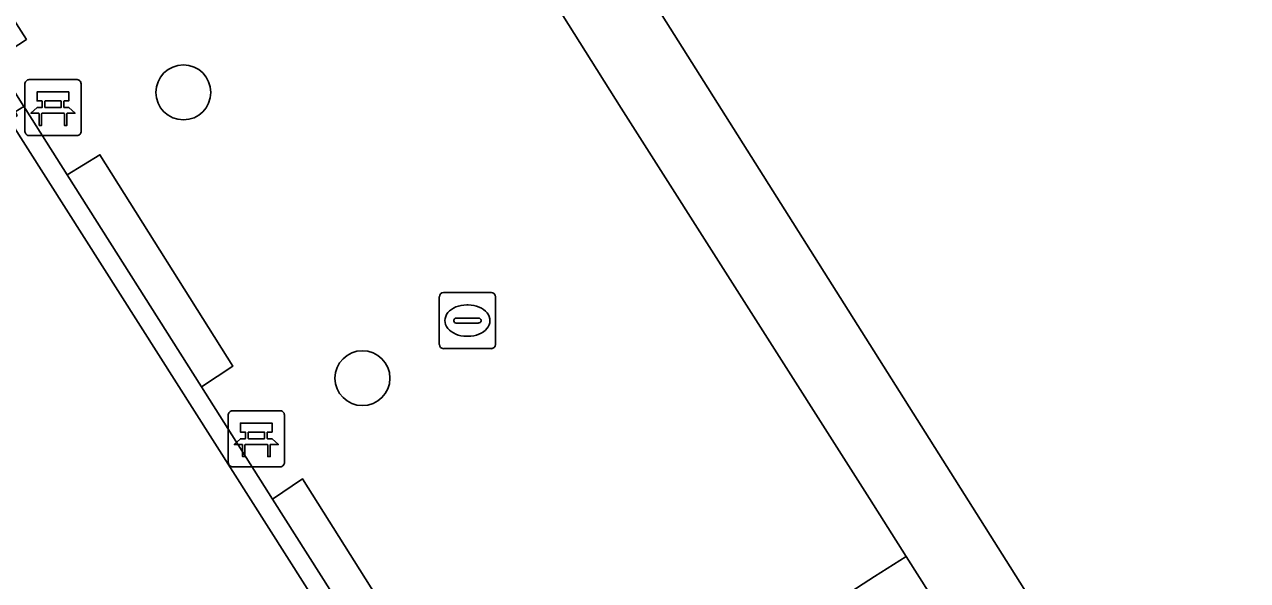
# Model space of a CAD drawing. Extents: x 158835 to 160077, y 386387 to 387778.
# Drawn here: x 159816.54 to 159838.32, y 387463.84 to 387473.75 of the extents above; entities that cross this region are included whole.
import ezdxf

# ---------------------------------------------------------------- set-up
doc = ezdxf.new("R2010")
doc.units = 0
for name, color, linetype in [('IMGEO_Bank', 7, 'Continuous'), ('IMGEO_Boom', 7, 'Continuous'), ('IMGEO_Groenvoorziening', 7, 'Continuous'), ('IMGEO_Hek', 7, 'Continuous'), ('IMGEO_Kolk', 7, 'Continuous'), ('IMGEO_Muur', 7, 'Continuous'), ('IMGEO_Pand', 7, 'Continuous'), ('IMGEO_Rijbaan_lokaal_open', 7, 'Continuous'), ('IMGEO_Voetpad_open', 7, 'Continuous')]:
    doc.layers.add(name, color=color, linetype=linetype)

msp = doc.modelspace()

# ---------------------------------------------------------------- linework, layer by layer
at = {"layer": 'IMGEO_Bank'}
for p, q in [((159816.551, 387471.839), (159816.551, 387472.68)), ((159816.551, 387472.68), (159816.551, 387471.839)), ((159816.626, 387472.764), (159817.467, 387472.764)), ((159817.467, 387472.764), (159816.626, 387472.764)), ((159817.551, 387472.689), (159817.551, 387471.848)), ((159817.551, 387471.848), (159817.551, 387472.689)), ((159817.192, 387472.382), (159816.91, 387472.382)), ((159817.248, 387472.162), (159816.855, 387472.162)), ((159816.86, 387472.27), (159816.86, 387472.376)), ((159816.904, 387472.376), (159816.904, 387472.27)), ((159816.91, 387472.264), (159817.192, 387472.264)), ((159817.198, 387472.27), (159817.198, 387472.376)), ((159817.242, 387472.376), (159817.242, 387472.27)), ((159817.476, 387471.764), (159816.635, 387471.764)), ((159816.635, 387471.764), (159817.476, 387471.764)), ((159820.172, 387465.938), (159820.172, 387466.779)), ((159820.172, 387466.779), (159820.172, 387465.938)), ((159820.247, 387466.863), (159821.088, 387466.863)), ((159821.088, 387466.863), (159820.247, 387466.863)), ((159821.172, 387466.788), (159821.172, 387465.947)), ((159821.172, 387465.947), (159821.172, 387466.788)), ((159820.481, 387466.369), (159820.481, 387466.475)), ((159820.525, 387466.475), (159820.525, 387466.369)), ((159820.813, 387466.481), (159820.531, 387466.481)), ((159820.531, 387466.363), (159820.813, 387466.363)), ((159820.819, 387466.369), (159820.819, 387466.475)), ((159820.863, 387466.475), (159820.863, 387466.369)), ((159820.869, 387466.261), (159820.476, 387466.261)), ((159821.097, 387465.863), (159820.256, 387465.863)), ((159820.256, 387465.863), (159821.097, 387465.863))]:
    msp.add_line(p, q, dxfattribs=at)
for points in [[(159816.854, 387472.382), (159816.768, 387472.382), (159816.768, 387472.543), (159817.331, 387472.543), (159817.331, 387472.382), (159817.248, 387472.382)], [(159816.798, 387472.162), (159816.656, 387472.162), (159816.768, 387472.264), (159816.854, 387472.264)], [(159817.248, 387472.264), (159817.331, 387472.264), (159817.443, 387472.162), (159817.304, 387472.162)], [(159816.848, 387472.155), (159816.848, 387471.948), (159816.805, 387471.948), (159816.805, 387472.155)], [(159817.298, 387472.155), (159817.298, 387471.948), (159817.254, 387471.948), (159817.254, 387472.155)], [(159820.475, 387466.481), (159820.389, 387466.481), (159820.389, 387466.642), (159820.952, 387466.642), (159820.952, 387466.481), (159820.869, 387466.481)], [(159820.419, 387466.261), (159820.277, 387466.261), (159820.389, 387466.363), (159820.475, 387466.363)], [(159820.869, 387466.363), (159820.952, 387466.363), (159821.064, 387466.261), (159820.925, 387466.261)], [(159820.469, 387466.254), (159820.469, 387466.047), (159820.426, 387466.047), (159820.426, 387466.254)], [(159820.919, 387466.254), (159820.919, 387466.047), (159820.875, 387466.047), (159820.875, 387466.254)]]:
    msp.add_lwpolyline(points, dxfattribs=at)
for centre, radius, start, end in [((159816.629, 387472.686), 0.0779, 92.4484, 184.2845), ((159816.629, 387472.686), 0.0779, 92.4484, 184.2845), ((159817.473, 387472.686), 0.0779, 2.4484, 94.2845), ((159817.473, 387472.686), 0.0779, 2.4484, 94.2845), ((159816.853, 387472.375), 0.00671, 2.8957, 87.1043), ((159816.91, 387472.375), 0.00671, 92.8957, 177.1043), ((159817.192, 387472.375), 0.00671, 2.8957, 87.1043), ((159817.249, 387472.375), 0.00671, 92.8957, 177.1043), ((159816.798, 387472.155), 0.00671, 2.8957, 87.1043), ((159816.855, 387472.155), 0.00671, 92.8957, 177.1043), ((159816.853, 387472.271), 0.00671, 272.8957, 357.1043), ((159816.91, 387472.271), 0.00671, 182.8957, 267.1043), ((159817.192, 387472.271), 0.00671, 272.8957, 357.1043), ((159817.249, 387472.271), 0.00671, 182.8957, 267.1043), ((159817.247, 387472.155), 0.00671, 2.8957, 87.1043), ((159817.304, 387472.155), 0.00671, 92.8957, 177.1043), ((159816.629, 387471.842), 0.0779, 182.4484, 274.2845), ((159816.629, 387471.842), 0.0779, 182.4484, 274.2845), ((159817.473, 387471.842), 0.0779, 272.4484, 4.2845), ((159817.473, 387471.842), 0.0779, 272.4484, 4.2845), ((159820.25, 387466.785), 0.0779, 92.4484, 184.2845), ((159820.25, 387466.785), 0.0779, 92.4484, 184.2845), ((159821.094, 387466.785), 0.0779, 2.4484, 94.2845), ((159821.094, 387466.785), 0.0779, 2.4484, 94.2845), ((159820.474, 387466.474), 0.00671, 2.8957, 87.1043), ((159820.474, 387466.37), 0.00671, 272.8957, 357.1043), ((159820.531, 387466.474), 0.00671, 92.8957, 177.1043), ((159820.531, 387466.37), 0.00671, 182.8957, 267.1043), ((159820.813, 387466.474), 0.00671, 2.8957, 87.1043), ((159820.813, 387466.37), 0.00671, 272.8957, 357.1043), ((159820.87, 387466.474), 0.00671, 92.8957, 177.1043), ((159820.87, 387466.37), 0.00671, 182.8957, 267.1043), ((159820.419, 387466.254), 0.00671, 2.8957, 87.1043), ((159820.476, 387466.254), 0.00671, 92.8957, 177.1043), ((159820.868, 387466.254), 0.00671, 2.8957, 87.1043), ((159820.925, 387466.254), 0.00671, 92.8957, 177.1043), ((159820.25, 387465.941), 0.0779, 182.4484, 274.2845), ((159820.25, 387465.941), 0.0779, 182.4484, 274.2845), ((159821.094, 387465.941), 0.0779, 272.4484, 4.2845), ((159821.094, 387465.941), 0.0779, 272.4484, 4.2845)]:
    msp.add_arc(centre, radius, start, end, dxfattribs=at)
at = {"layer": 'IMGEO_Boom'}
for centre in [(159819.372, 387472.535), (159822.561, 387467.443)]:
    msp.add_circle(centre, 0.489, dxfattribs=at)
at = {"layer": 'IMGEO_Groenvoorziening'}
for points in [[(159813.337, 387478.552), (159812.782, 387478.203), (159816.008, 387473.112), (159816.577, 387473.48)], [(159817.886, 387471.424), (159817.303, 387471.068), (159819.694, 387467.291), (159820.252, 387467.656)], [(159821.496, 387465.647), (159820.962, 387465.288), (159823.476, 387461.318), (159824.01, 387461.651)]]:
    msp.add_lwpolyline(points, close=True, dxfattribs=at)
at = {"layer": 'IMGEO_Hek'}
msp.add_lwpolyline([(159825.123, 387459.679), (159826.644, 387460.66), (159830.633, 387463.234), (159831.678, 387463.908), (159832.247, 387464.266)], dxfattribs=at)
at = {"layer": 'IMGEO_Kolk'}
for p, q in [((159823.93, 387468.043), (159823.93, 387468.895)), ((159824.005, 387468.969), (159824.857, 387468.969)), ((159824.931, 387468.895), (159824.931, 387468.043)), ((159824.418, 387468.749), (159824.443, 387468.749)), ((159824.189, 387468.463), (159824.189, 387468.475)), ((159824.232, 387468.512), (159824.63, 387468.512)), ((159824.673, 387468.475), (159824.673, 387468.463)), ((159824.627, 387468.426), (159824.229, 387468.426)), ((159824.441, 387468.189), (159824.416, 387468.189)), ((159824.857, 387467.969), (159824.005, 387467.969))]:
    msp.add_line(p, q, dxfattribs=at)
for points in [[(159823.93, 387468.043), (159823.93, 387468.895)], [(159824.005, 387468.969), (159824.857, 387468.969)], [(159824.931, 387468.895), (159824.931, 387468.043)], [(159824.857, 387467.969), (159824.005, 387467.969)]]:
    msp.add_lwpolyline(points, dxfattribs=at)
for centre, radius, start, end in [((159824.007, 387468.893), 0.0765, 91.552, 178.448), ((159824.007, 387468.893), 0.0765, 91.552, 178.448), ((159824.855, 387468.893), 0.0765, 1.552, 88.448), ((159824.855, 387468.893), 0.0765, 1.552, 88.448), ((159824.229, 387468.472), 0.0403, 85.8775, 175.7526), ((159824.226, 387468.462), 0.0366, 178.938, 274.7102), ((159824.63, 387468.469), 0.043, 264.8664, 352.4533), ((159824.634, 387468.474), 0.0386, 1.7309, 96.639), ((159824.007, 387468.045), 0.0765, 181.552, 268.448), ((159824.007, 387468.045), 0.0765, 181.552, 268.448), ((159824.855, 387468.045), 0.0765, 271.552, 358.448), ((159824.855, 387468.045), 0.0765, 271.552, 358.448)]:
    msp.add_arc(centre, radius, start, end, dxfattribs=at)
for centre, major_axis, ratio, start_param, end_param in [((159824.417, 387468.469), (-0.387, 0.002), 0.722429, 4.712389, 7.853982), ((159824.442, 387468.469), (-0.39, 0.002), 0.717154, 1.570796, 4.712389)]:
    msp.add_ellipse(centre, major_axis=major_axis, ratio=ratio, start_param=start_param, end_param=end_param, dxfattribs=at)
at = {"layer": 'IMGEO_Muur'}
for points in [[(159819.694, 387467.291), (159817.303, 387471.068), (159816.566, 387472.232), (159816.533, 387472.284), (159816.376, 387472.188), (159816.414, 387472.126), (159816.28, 387472.034), (159829.798, 387450.745)], [(159830.146, 387450.783), (159824.693, 387459.397), (159823.476, 387461.318), (159820.962, 387465.288), (159819.694, 387467.291)]]:
    msp.add_lwpolyline(points, dxfattribs=at)
at = {"layer": 'IMGEO_Pand'}
msp.add_lwpolyline([(159821.671, 387483.785), (159836.381, 387460.458), (159844.844, 387465.737), (159847.68, 387461.238), (159848.027, 387460.699), (159848.592, 387459.821), (159851.713, 387461.827), (159874.289, 387456.748), (159878.81, 387455.731), (159880.815, 387452.486), (159883.43, 387448.253)], dxfattribs=at)
at = {"layer": 'IMGEO_Rijbaan_lokaal_open'}
msp.add_lwpolyline([(159829.798, 387450.745), (159816.28, 387472.034), (159812.482, 387478.015), (159812.212, 387477.846), (159808.4, 387475.417), (159812.356, 387469.206), (159812.241, 387469.134), (159827.968, 387444.061), (159827.929, 387442.444), (159827.891, 387440.838), (159828.446, 387439.957)], dxfattribs=at)
at = {"layer": 'IMGEO_Voetpad_open'}
for points in [[(159820.618, 387482.68), (159827.171, 387472.255), (159831.594, 387465.297), (159832.247, 387464.266), (159835.15, 387459.681), (159836.381, 387460.458), (159821.671, 387483.785)], [(159831.594, 387465.297), (159827.171, 387472.255), (159820.618, 387482.68), (159820.463, 387483.023), (159813.337, 387478.552), (159816.577, 387473.48), (159816.008, 387473.112), (159816.533, 387472.284), (159816.566, 387472.232), (159817.303, 387471.068), (159817.886, 387471.424), (159820.252, 387467.656), (159819.694, 387467.291), (159820.962, 387465.288), (159821.496, 387465.647), (159824.01, 387461.651), (159823.476, 387461.318), (159824.693, 387459.397), (159825.123, 387459.679), (159830.498, 387451.176)], [(159833.342, 387450.287), (159837.671, 387453.018), (159837.979, 387452.54), (159846.197, 387457.72), (159846.387, 387457.454), (159849.043, 387459.09), (159848.592, 387459.821), (159848.027, 387460.699), (159847.68, 387461.238), (159844.844, 387465.737), (159836.381, 387460.458), (159835.15, 387459.681), (159832.247, 387464.266), (159831.594, 387465.297)]]:
    msp.add_lwpolyline(points, dxfattribs=at)

doc.saveas('drawing.dxf')
